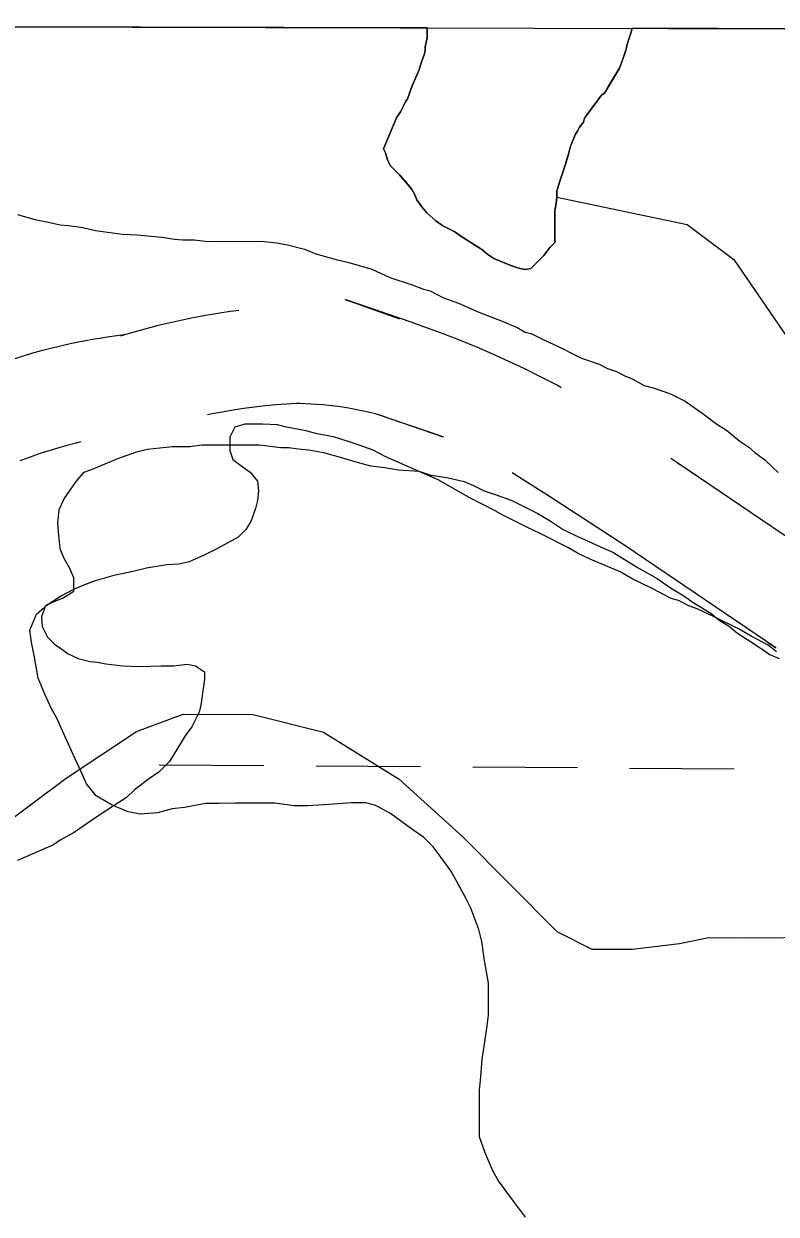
# Model space of a CAD drawing. Extents: x 3172231 to 3210228, y 940198 to 965780.
# Drawn here: x 3176905.8 to 3177136.2, y 963555 to 963919.5 of the extents above; entities that cross this region are included whole.
import ezdxf

# ---------------------------------------------------------------- set-up
doc = ezdxf.new("R2010")
doc.units = 0
for name, color, linetype in [('V-GRID-FRAM', 7, 'Continuous'), ('V-ROAD-CNTR', 7, 'Continuous'), ('V-SITE-VEGE', 7, 'Continuous'), ('V-TOPO-SHOR', 7, 'Continuous'), ('V-WETL-SWMP', 7, 'Continuous')]:
    doc.layers.add(name, color=color, linetype=linetype)

msp = doc.modelspace()

# ---------------------------------------------------------------- linework, layer by layer
at = {"layer": 'V-GRID-FRAM'}
msp.add_lwpolyline([(3176539.592, 963919.479), (3207827.662, 963842.116), (3207790.623, 945652.442), (3176486.679, 945729.845), (3176539.592, 963919.479)], dxfattribs=at)
at = {"layer": 'V-ROAD-CNTR'}
for points in [[(3177070.323, 963808.064), (3177069.319, 963808.701), (3177064.064, 963811.414), (3177059.241, 963813.802), (3177054.372, 963816.107), (3177049.463, 963818.328), (3177044.515, 963820.459), (3177039.538, 963822.505), (3177034.519, 963824.465), (3177029.47, 963826.337), (3177024.458, 963828.095), (3177004.18, 963835.039), (3177020.89, 963829.109)], [(3176971.661, 963831.732), (3176968.973, 963831.372), (3176965.204, 963830.803), (3176961.441, 963830.167), (3176957.696, 963829.465), (3176953.962, 963828.699), (3176950.239, 963827.867), (3176946.533, 963826.969), (3176942.847, 963826.009), (3176939.174, 963824.985), (3176935.573, 963823.911), (3176936.6, 963824.229), (3176935.075, 963824.051), (3176932.056, 963823.645), (3176929.038, 963823.184), (3176926.16, 963822.693)], [(3176925.915, 963822.649), (3176923.048, 963822.11), (3176920.063, 963821.494), (3176917.083, 963820.825), (3176914.124, 963820.104), (3176911.183, 963819.335), (3176908.245, 963818.512), (3176905.323, 963817.637), (3176902.423, 963816.713), (3176899.535, 963815.738), (3176896.662, 963814.711), (3176893.815, 963813.637), (3176890.982, 963812.512), (3176888.175, 963811.339), (3176885.383, 963810.118), (3176882.608, 963808.843), (3176879.867, 963807.525), (3176877.387, 963806.28)], [(3177018.863, 963798.265), (3177014.632, 963799.749), (3177034.18, 963793.055), (3177013.468, 963800.041), (3177011.708, 963800.475), (3177009.952, 963800.875), (3177008.187, 963801.244), (3177006.415, 963801.582), (3177004.628, 963801.891), (3177002.839, 963802.169), (3177001.05, 963802.415), (3176999.26, 963802.629), (3176997.464, 963802.812), (3176995.661, 963802.964), (3176993.856, 963803.084), (3176992.051, 963803.174), (3176990.238, 963803.231), (3176989.104, 963803.249), (3176986.279, 963803.071), (3176983.004, 963802.807), (3176979.729, 963802.485), (3176976.462, 963802.107), (3176973.201, 963801.67), (3176969.944, 963801.179), (3176966.707, 963800.631), (3176963.474, 963800.025), (3176962.075, 963799.738)], [(3176923.258, 963791.452), (3176921.472, 963791.016), (3176919.023, 963790.377), (3176916.595, 963789.696), (3176914.179, 963788.973), (3176911.775, 963788.207), (3176909.383, 963787.4), (3176907.01, 963786.551), (3176904.647, 963785.659)], [(3177185.751, 963730.357), (3177144.608, 963758.88), (3177106.082, 963784.973), (3177106.082, 963784.972), (3177106.419, 963784.744), (3177103.928, 963786.369)], [(3177133.513, 963730.161), (3177136.082, 963728.421), (3177136.082, 963728.422), (3177089.809, 963759.76), (3177066.769, 963774.797), (3177055.369, 963782.024)]]:
    msp.add_lwpolyline(points, dxfattribs=at)
at = {"layer": 'V-SITE-VEGE'}
for p, q in [((3177029.324, 963918.268), (3176539.592, 963919.479)), ((3177028.73, 963912.476), (3177029.334, 963915.235)), ((3177029.334, 963915.235), (3177029.324, 963918.268)), ((3177091.81, 963916.965), (3177090.598, 963913.287)), ((3177092.093, 963918.113), (3177091.81, 963916.965)), ((3177730.448, 963916.534), (3177092.093, 963918.113)), ((3177028.734, 963911.251), (3177028.73, 963912.476)), ((3177090.295, 963911.753), (3177089.689, 963909.914)), ((3177090.598, 963913.287), (3177090.295, 963911.753)), ((3177027.519, 963907.571), (3177028.431, 963910.027)), ((3177028.431, 963910.027), (3177028.734, 963911.251)), ((3177089.689, 963909.914), (3177088.171, 963905.929)), ((3177024.785, 963900.52), (3177026.915, 963905.427)), ((3177026.915, 963905.427), (3177027.519, 963907.571)), ((3177088.171, 963905.929), (3177083.6, 963898.257)), ((3177023.266, 963896.532), (3177024.785, 963900.52)), ((3177082.682, 963897.64), (3177077.499, 963890.579)), ((3177083.6, 963898.257), (3177082.682, 963897.64)), ((3177021.136, 963892.547), (3177022.657, 963895.613)), ((3177022.657, 963895.613), (3177023.266, 963896.532)), ((3177015.965, 963881.195), (3177019.915, 963890.702)), ((3177019.915, 963890.702), (3177021.136, 963892.547)), ((3177077.499, 963890.579), (3177077.196, 963889.352)), ((3177075.367, 963886.591), (3177074.757, 963885.67)), ((3177075.975, 963887.818), (3177075.367, 963886.591)), ((3177077.196, 963889.352), (3177075.975, 963887.818)), ((3177074.757, 963885.67), (3177073.239, 963881.987)), ((3177016.581, 963879.972), (3177015.965, 963881.195)), ((3177017.2, 963877.83), (3177016.581, 963879.972)), ((3177072.633, 963879.538), (3177071.723, 963876.474)), ((3177073.239, 963881.987), (3177072.633, 963879.538)), ((3177018.125, 963875.997), (3177017.2, 963877.83)), ((3177020.888, 963873.247), (3177018.125, 963875.997)), ((3177071.723, 963876.474), (3177069.903, 963871.258)), ((3177024.578, 963868.97), (3177020.888, 963873.247)), ((3177025.504, 963867.135), (3177024.578, 963868.97)), ((3177069.903, 963871.258), (3177068.993, 963868.192)), ((3177068.993, 963868.192), (3177069, 963866.355)), ((3177026.121, 963865.606), (3177025.504, 963867.135)), ((3177027.661, 963863.467), (3177026.121, 963865.606)), ((3177069, 963866.355), (3177068.701, 963863.904)), ((3176903.959, 963861.131), (3176909.225, 963859.548)), ((3177029.197, 963861.634), (3177027.661, 963863.467)), ((3177031.962, 963859.193), (3177029.197, 963861.634)), ((3177068.701, 963863.904), (3177068.4, 963862.372)), ((3177068.4, 963862.372), (3177068.43, 963852.57)), ((3176909.225, 963859.548), (3176912.885, 963858.874)), ((3176912.885, 963858.874), (3176917.003, 963857.973)), ((3176917.003, 963857.973), (3176919.52, 963857.751)), ((3176919.52, 963857.751), (3176923.868, 963857.08)), ((3176923.868, 963857.08), (3176927.757, 963856.179)), ((3177034.11, 963857.667), (3177031.962, 963859.193)), ((3177037.792, 963855.843), (3177034.11, 963857.667)), ((3176927.757, 963856.179), (3176935.994, 963855.06)), ((3176935.994, 963855.06), (3176940.567, 963854.849)), ((3176940.567, 963854.849), (3176948.116, 963854.188)), ((3176948.116, 963854.188), (3176952.008, 963853.514)), ((3176952.008, 963853.514), (3176954.523, 963853.295)), ((3176954.523, 963853.295), (3176957.953, 963853.305)), ((3176957.953, 963853.305), (3176962.299, 963852.863)), ((3177039.326, 963854.622), (3177037.792, 963855.843)), ((3177046.078, 963850.356), (3177039.326, 963854.622)), ((3176962.299, 963852.863), (3176978.535, 963852.916)), ((3176978.535, 963852.916), (3176983.34, 963852.474)), ((3176983.34, 963852.474), (3176986.543, 963851.8)), ((3176986.543, 963851.8), (3176991.806, 963850.444)), ((3176991.806, 963850.444), (3176995.245, 963849.084)), ((3177047.922, 963848.83), (3177046.078, 963850.356)), ((3177066.905, 963851.034), (3177065.074, 963848.578)), ((3177068.43, 963852.57), (3177066.905, 963851.034)), ((3176995.245, 963849.084), (3177001.422, 963847.276)), ((3177001.422, 963847.276), (3177005.313, 963846.373)), ((3177005.313, 963846.373), (3177012.407, 963844.337)), ((3177049.763, 963847.612), (3177047.922, 963848.83)), ((3177054.977, 963845.484), (3177049.763, 963847.612)), ((3177065.074, 963848.578), (3177061.105, 963844.585)), ((3177012.407, 963844.337), (3177017.904, 963841.841)), ((3177057.736, 963844.573), (3177054.977, 963845.484)), ((3177059.575, 963844.274), (3177057.736, 963844.573)), ((3177061.105, 963844.585), (3177059.575, 963844.274)), ((3177017.904, 963841.841), (3177024.771, 963839.577)), ((3177024.771, 963839.577), (3177028.208, 963838.216)), ((3177028.208, 963838.216), (3177030.268, 963837.767)), ((3177030.268, 963837.767), (3177034.161, 963835.719)), ((3177034.161, 963835.719), (3177038.97, 963833.907)), ((3177038.97, 963833.907), (3177045.153, 963831.183)), ((3177045.153, 963831.183), (3177052.249, 963828.463)), ((3177052.249, 963828.463), (3177057.06, 963826.419)), ((3177057.06, 963826.419), (3177059.351, 963825.055)), ((3177059.351, 963825.055), (3177061.41, 963824.605)), ((3177061.41, 963824.605), (3177064.846, 963822.788)), ((3177064.846, 963822.788), (3177070.802, 963820.062)), ((3177070.802, 963820.062), (3177073.55, 963818.698)), ((3177073.55, 963818.698), (3177076.528, 963817.109)), ((3177076.528, 963817.109), (3177082.023, 963815.296)), ((3177082.023, 963815.296), (3177084.542, 963813.932)), ((3177084.542, 963813.932), (3177087.288, 963813.027)), ((3177087.288, 963813.027), (3177089.809, 963811.663)), ((3177089.809, 963811.663), (3177092.099, 963810.758)), ((3177092.099, 963810.758), (3177095.765, 963808.71)), ((3177095.765, 963808.71), (3177098.511, 963808.036)), ((3177098.511, 963808.036), (3177103.777, 963806.222)), ((3177103.777, 963806.222), (3177108.356, 963803.95)), ((3177108.356, 963803.95), (3177113.859, 963800.082)), ((3177113.859, 963800.082), (3177117.984, 963796.893)), ((3176970.491, 963795.949), (3176968.9, 963792.971)), ((3176973.46, 963796.873), (3176970.491, 963795.949)), ((3176978.949, 963796.891), (3176973.46, 963796.873)), ((3176983.522, 963796.678), (3176978.949, 963796.891)), ((3176986.271, 963796), (3176983.522, 963796.678)), ((3176992.218, 963794.878), (3176986.271, 963796)), ((3176995.653, 963793.975), (3176992.218, 963794.878)), ((3177117.984, 963796.893), (3177120.964, 963795.072)), ((3177120.964, 963795.072), (3177125.09, 963791.656)), ((3176968.9, 963792.971), (3176968.914, 963788.855)), ((3177000.687, 963793.076), (3176995.653, 963793.975)), ((3177007.097, 963791.04), (3177000.687, 963793.076)), ((3177125.09, 963791.656), (3177127.843, 963789.836)), ((3176968.914, 963788.855), (3176969.835, 963786.112)), ((3177012.819, 963788.998), (3177007.097, 963791.04)), ((3177016.716, 963786.954), (3177012.819, 963788.998)), ((3177127.843, 963789.836), (3177129.674, 963788.242)), ((3177129.674, 963788.242), (3177132.656, 963785.965)), ((3176969.835, 963786.112), (3176971.902, 963784.519)), ((3176971.902, 963784.519), (3176975.109, 963782.244)), ((3177032.744, 963779.917), (3177016.716, 963786.954)), ((3177132.656, 963785.965), (3177135.181, 963783.686)), ((3176975.109, 963782.244), (3176977.407, 963779.508)), ((3177135.181, 963783.686), (3177136.786, 963782.092)), ((3176977.407, 963779.508), (3176977.644, 963776.536)), ((3177042.138, 963774.461), (3177032.744, 963779.917)), ((3176977.425, 963773.56), (3176976.747, 963771.043)), ((3176977.644, 963776.536), (3176977.425, 963773.56)), ((3177050.156, 963770.369), (3177042.138, 963774.461)), ((3176976.747, 963771.043), (3176975.388, 963767.152)), ((3177052.448, 963769.005), (3177050.156, 963770.369)), ((3176975.388, 963767.152), (3176973.796, 963764.631)), ((3177060.234, 963765.145), (3177052.448, 963769.005)), ((3176971.517, 963762.335), (3176965.127, 963758.884)), ((3176973.796, 963764.631), (3176971.517, 963762.335)), ((3177063.671, 963763.556), (3177060.234, 963765.145)), ((3177072.602, 963759.011), (3177063.671, 963763.556)), ((3176965.127, 963758.884), (3176961.017, 963756.814)), ((3177075.353, 963757.42), (3177072.602, 963759.011)), ((3176961.017, 963756.814), (3176956.45, 963754.739)), ((3177079.246, 963755.603), (3177075.353, 963757.42)), ((3177088.406, 963751.747), (3177079.246, 963755.603)), ((3176938.851, 963751.708), (3176933.365, 963750.549)), ((3176943.42, 963752.865), (3176938.851, 963751.708)), ((3176949.591, 963753.803), (3176943.42, 963752.865)), ((3176953.251, 963754.045), (3176949.591, 963753.803)), ((3176956.45, 963754.739), (3176953.251, 963754.045)), ((3177092.302, 963749.472), (3177088.406, 963751.747)), ((3176924.458, 963747.774), (3176920.804, 963746.16)), ((3176927.655, 963748.929), (3176924.458, 963747.774)), ((3176933.365, 963750.549), (3176927.655, 963748.929)), ((3177098.028, 963746.748), (3177092.302, 963749.472)), ((3176917.38, 963744.321), (3176912.358, 963741.103)), ((3176920.804, 963746.16), (3176917.38, 963744.321)), ((3177103.984, 963743.565), (3177098.028, 963746.748)), ((3176912.358, 963741.103), (3176911.226, 963737.898)), ((3177106.271, 963742.885), (3177103.984, 963743.565)), ((3177109.478, 963741.294), (3177106.271, 963742.885)), ((3177111.997, 963740.391), (3177109.478, 963741.294)), ((3177116.806, 963738.12), (3177111.997, 963740.391)), ((3176911.226, 963737.898), (3176911.465, 963734.925)), ((3177124.595, 963734.257), (3177116.806, 963738.12)), ((3176911.465, 963734.925), (3176913.075, 963731.73)), ((3177128.49, 963731.984), (3177124.595, 963734.257)), ((3176913.075, 963731.73), (3176915.371, 963729.45)), ((3176915.371, 963729.45), (3176917.433, 963728.084)), ((3177133.759, 963729.256), (3177128.49, 963731.984)), ((3176917.433, 963728.084), (3176919.266, 963726.718)), ((3176919.266, 963726.718), (3176922.473, 963725.129)), ((3177136.281, 963727.206), (3177133.759, 963729.256)), ((3176922.473, 963725.129), (3176926.135, 963724.226)), ((3176926.135, 963724.226), (3176928.423, 963724.005)), ((3176928.423, 963724.005), (3176930.94, 963723.556)), ((3176930.94, 963723.556), (3176936.201, 963722.887)), ((3176936.201, 963722.887), (3176941.233, 963722.676)), ((3176941.233, 963722.676), (3176947.865, 963722.925)), ((3176947.865, 963722.925), (3176951.752, 963722.938)), ((3176951.752, 963722.938), (3176955.866, 963723.409)), ((3176955.866, 963723.409), (3176958.383, 963722.96)), ((3176958.383, 963722.96), (3176961.134, 963721.14)), ((3176961.142, 963718.854), (3176960.023, 963710.846)), ((3176961.134, 963721.14), (3176961.142, 963718.854)), ((3176959.575, 963708.786), (3176957.302, 963704.205)), ((3176960.023, 963710.846), (3176959.575, 963708.786)), ((3176957.302, 963704.205), (3176955.256, 963701.454)), ((3176955.256, 963701.454), (3176950.476, 963693.664)), ((3176950.476, 963693.664), (3176947.285, 963690.45)), ((3176947.285, 963690.45), (3176944.319, 963688.384)), ((3176944.319, 963688.384), (3176939.756, 963684.937)), ((3176937.25, 963682.643), (3176928.808, 963677.126)), ((3176939.756, 963684.937), (3176937.25, 963682.643)), ((3176928.808, 963677.126), (3176921.048, 963671.842)), ((3176921.048, 963671.842), (3176916.94, 963669.542)), ((3176914.888, 963668.164), (3176903.927, 963663.325)), ((3176916.94, 963669.542), (3176914.888, 963668.164))]:
    msp.add_line(p, q, dxfattribs=at)
at = {"layer": 'V-TOPO-SHOR'}
for points in [[(3177029.324, 963918.268), (3177029.334, 963915.235), (3177028.73, 963912.476), (3177028.734, 963911.251), (3177028.431, 963910.027), (3177027.519, 963907.571), (3177026.913, 963905.427), (3177024.785, 963900.52), (3177023.266, 963896.532), (3177022.657, 963895.613), (3177021.744, 963893.772), (3177021.136, 963892.545), (3177019.915, 963890.702), (3177015.965, 963881.195)], [(3177015.965, 963881.195), (3177016.581, 963879.972), (3177017.2, 963877.83), (3177018.125, 963875.995), (3177019.354, 963874.772), (3177020.89, 963873.247), (3177023.042, 963870.803), (3177024.578, 963868.97), (3177025.504, 963867.135), (3177026.121, 963865.606), (3177027.661, 963863.467), (3177029.197, 963861.634), (3177031.962, 963859.193), (3177034.11, 963857.667), (3177035.951, 963856.754), (3177037.792, 963855.843), (3177039.326, 963854.622), (3177042.703, 963852.488), (3177046.078, 963850.356), (3177047.922, 963848.83), (3177049.763, 963847.612), (3177054.977, 963845.484), (3177057.736, 963844.573), (3177059.575, 963844.274), (3177061.105, 963844.585), (3177062.327, 963845.814), (3177063.853, 963847.35), (3177065.074, 963848.578), (3177066.905, 963851.034), (3177068.43, 963852.57), (3177068.426, 963853.797), (3177068.418, 963856.246), (3177068.408, 963859.922), (3177068.4, 963862.372), (3177068.701, 963863.904), (3177069, 963866.355), (3177068.993, 963868.192), (3177069.903, 963871.258), (3177071.117, 963874.631), (3177071.723, 963876.472), (3177072.027, 963877.699), (3177072.633, 963879.538), (3177073.239, 963881.99), (3177074.757, 963885.67), (3177075.367, 963886.591), (3177075.975, 963887.818), (3177077.196, 963889.352), (3177077.499, 963890.579), (3177079.938, 963893.956), (3177082.682, 963897.64), (3177083.6, 963898.257), (3177084.818, 963900.403), (3177085.732, 963901.937), (3177088.171, 963905.929), (3177089.08, 963908.38), (3177089.689, 963909.914), (3177090.295, 963911.753), (3177090.598, 963913.287), (3177091.81, 963916.965), (3177092.093, 963918.113)], [(3177069, 963866.355), (3177108.892, 963858.051), (3177123.181, 963847.279), (3177139.229, 963823.975), (3177146.351, 963809.642), (3177149.913, 963802.475), (3177160.619, 963789.922), (3177175.25, 963780.321)], [(3176795.282, 963676.298), (3176805.992, 963665.535), (3176843.532, 963649.337), (3176875.769, 963659.994), (3176897.273, 963672.467), (3176918.787, 963688.519), (3176940.296, 963702.782), (3176954.625, 963708.115), (3176976.099, 963708.062), (3176997.559, 963702.641), (3177020.787, 963688.267), (3177040.427, 963670.324), (3177054.708, 963655.973), (3177068.988, 963641.621), (3177079.712, 963636.226), (3177092.238, 963636.195), (3177106.558, 963637.95), (3177115.51, 963639.717), (3177126.247, 963639.69), (3177150.752, 963639.861)]]:
    msp.add_lwpolyline(points, dxfattribs=at)
at = {"layer": 'V-WETL-SWMP'}
for p, q in [((3176934.588, 963786.363), (3176940.314, 963788.429)), ((3176940.314, 963788.429), (3176943.587, 963789.258)), ((3176943.587, 963789.258), (3176951.364, 963790.102)), ((3176951.364, 963790.102), (3176956.687, 963790.119)), ((3176956.687, 963790.119), (3176960.371, 963790.54)), ((3176960.371, 963790.54), (3176967.331, 963790.562)), ((3176967.331, 963790.562), (3176972.654, 963790.579)), ((3176972.654, 963790.579), (3176977.977, 963790.596)), ((3176977.977, 963790.596), (3176984.531, 963789.798)), ((3176984.531, 963789.798), (3176986.988, 963789.806)), ((3176986.988, 963789.806), (3176989.856, 963789.406)), ((3176989.856, 963789.406), (3176993.133, 963789.007)), ((3176993.133, 963789.007), (3176997.639, 963788.202)), ((3176997.639, 963788.202), (3177003.377, 963786.582)), ((3176927.636, 963783.475), (3176934.588, 963786.363)), ((3177003.377, 963786.582), (3177007.476, 963785.367)), ((3177007.476, 963785.367), (3177011.984, 963784.153)), ((3177011.984, 963784.153), (3177015.67, 963783.755)), ((3176921.916, 963779.362), (3176924.364, 963782.236)), ((3176924.364, 963782.236), (3176927.636, 963783.475)), ((3177015.67, 963783.755), (3177020.586, 963782.952)), ((3177020.586, 963782.952), (3177026.729, 963782.562)), ((3177026.729, 963782.562), (3177030.419, 963781.346)), ((3177030.419, 963781.346), (3177035.335, 963780.542)), ((3177035.335, 963780.542), (3177040.662, 963779.331)), ((3176918.248, 963774.027), (3176921.916, 963779.362)), ((3177040.662, 963779.331), (3177043.532, 963778.112)), ((3177043.532, 963778.112), (3177046.813, 963776.484)), ((3176916.621, 963770.746), (3176918.248, 963774.027)), ((3177046.813, 963776.484), (3177050.502, 963775.268)), ((3177050.502, 963775.268), (3177055.011, 963773.644)), ((3177055.011, 963773.644), (3177058.292, 963772.017)), ((3176916.224, 963766.651), (3176916.621, 963770.746)), ((3177058.292, 963772.017), (3177063.213, 963769.576)), ((3177063.213, 963769.576), (3177067.316, 963767.132)), ((3176916.65, 963761.738), (3176916.224, 963766.651)), ((3177067.316, 963767.132), (3177071.009, 963764.687)), ((3177071.009, 963764.687), (3177074.29, 963763.059)), ((3177074.29, 963763.059), (3177083.311, 963758.993)), ((3176917.069, 963758.464), (3176916.65, 963761.738)), ((3176918.307, 963755.602), (3176917.069, 963758.464)), ((3177083.311, 963758.993), (3177086.181, 963757.774)), ((3176919.954, 963752.741), (3176918.307, 963755.602)), ((3177086.181, 963757.774), (3177093.976, 963752.885)), ((3176921.191, 963749.878), (3176919.954, 963752.741)), ((3177093.976, 963752.885), (3177099.719, 963749.628)), ((3176921.204, 963745.784), (3176921.191, 963749.878)), ((3177099.719, 963749.628), (3177103.823, 963746.775)), ((3176917.935, 963743.726), (3176921.204, 963745.784)), ((3177103.823, 963746.775), (3177107.925, 963744.331)), ((3177107.925, 963744.331), (3177110.798, 963742.293)), ((3176909.762, 963738.786), (3176912.212, 963740.841)), ((3176912.212, 963740.841), (3176913.028, 963741.663)), ((3176913.028, 963741.663), (3176917.935, 963743.726)), ((3177110.798, 963742.293), (3177116.132, 963739.034)), ((3176907.73, 963733.866), (3176909.762, 963738.786)), ((3177116.132, 963739.034), (3177118.595, 963736.995)), ((3177118.595, 963736.995), (3177121.877, 963734.958)), ((3176908.151, 963730.182), (3176907.73, 963733.866)), ((3177121.877, 963734.958), (3177124.34, 963732.918)), ((3177124.34, 963732.918), (3177130.085, 963729.251)), ((3176908.983, 963726.09), (3176908.151, 963730.182)), ((3176910.234, 963719.133), (3176908.983, 963726.09)), ((3177130.085, 963729.251), (3177134.188, 963726.398)), ((3177134.188, 963726.398), (3177137.059, 963725.179)), ((3176912.297, 963714.226), (3176910.234, 963719.133)), ((3176914.358, 963709.729), (3176912.297, 963714.226)), ((3176916.005, 963706.868), (3176914.358, 963709.729)), ((3176918.48, 963701.143), (3176916.005, 963706.868)), ((3176920.954, 963695.828), (3176918.48, 963701.143)), ((3176923.428, 963690.513), (3176920.954, 963695.828)), ((3176925.077, 963686.833), (3176923.428, 963690.513)), ((3176947.324, 963692.624), (3176979.324, 963692.407)), ((3176995.323, 963692.298), (3177027.322, 963692.08)), ((3177043.322, 963691.971), (3177075.321, 963691.753)), ((3177091.321, 963691.644), (3177123.32, 963691.426)), ((3176927.955, 963683.157), (3176925.077, 963686.833)), ((3176932.878, 963680.306), (3176927.955, 963683.157)), ((3176937.798, 963678.275), (3176932.878, 963680.306)), ((3176941.486, 963677.467), (3176937.798, 963678.275)), ((3176951.308, 963679.137), (3176946.808, 963677.894)), ((3176954.992, 963679.558), (3176951.308, 963679.137)), ((3176961.539, 963680.807), (3176954.992, 963679.558)), ((3176965.634, 963680.82), (3176961.539, 963680.807)), ((3176970.547, 963680.836), (3176965.634, 963680.82)), ((3176973.823, 963680.846), (3176970.547, 963680.836)), ((3176982.831, 963680.875), (3176973.823, 963680.846)), ((3176988.566, 963680.074), (3176982.831, 963680.875)), ((3176992.661, 963680.087), (3176988.566, 963680.074)), ((3176999.211, 963680.518), (3176992.661, 963680.087)), ((3177006.17, 963680.949), (3176999.211, 963680.518)), ((3177010.674, 963680.964), (3177006.17, 963680.949)), ((3177013.543, 963680.154), (3177010.674, 963680.964)), ((3177014.364, 963679.747), (3177013.543, 963680.154)), ((3177018.055, 963677.711), (3177014.364, 963679.747)), ((3176946.808, 963677.894), (3176941.486, 963677.467)), ((3177024.212, 963673.227), (3177018.055, 963677.711)), ((3177028.315, 963670.374), (3177024.212, 963673.227)), ((3177031.191, 963667.517), (3177028.315, 963670.374)), ((3177033.658, 963664.249), (3177031.191, 963667.517)), ((3177036.537, 963660.163), (3177033.658, 963664.249)), ((3177038.596, 963656.485), (3177036.537, 963660.163)), ((3177041.067, 963651.988), (3177038.596, 963656.485)), ((3177042.716, 963648.718), (3177041.067, 963651.988)), ((3177045.193, 963642.174), (3177042.716, 963648.718)), ((3177046.024, 963638.492), (3177045.193, 963642.174)), ((3177046.861, 963632.762), (3177046.024, 963638.492)), ((3177048.112, 963625.805), (3177046.861, 963632.762)), ((3177048.122, 963622.529), (3177048.112, 963625.805)), ((3177048.143, 963615.978), (3177048.122, 963622.529)), ((3177046.941, 963607.785), (3177047.744, 963612.701)), ((3177047.744, 963612.701), (3177048.143, 963615.978)), ((3177046.139, 963602.459), (3177046.941, 963607.785)), ((3177045.746, 963597.135), (3177046.139, 963602.459)), ((3177045.35, 963593.039), (3177045.746, 963597.135)), ((3177045.364, 963588.535), (3177045.35, 963593.039)), ((3177045.378, 963584.031), (3177045.364, 963588.535)), ((3177045.395, 963578.708), (3177045.378, 963584.031)), ((3177047.049, 963573.799), (3177045.395, 963578.708)), ((3177049.524, 963568.075), (3177047.049, 963573.799)), ((3177051.171, 963565.214), (3177049.524, 963568.075)), ((3177056.105, 963558.678), (3177051.171, 963565.214)), ((3177059.395, 963554.184), (3177056.105, 963558.678))]:
    msp.add_line(p, q, dxfattribs=at)

doc.saveas('drawing.dxf')
